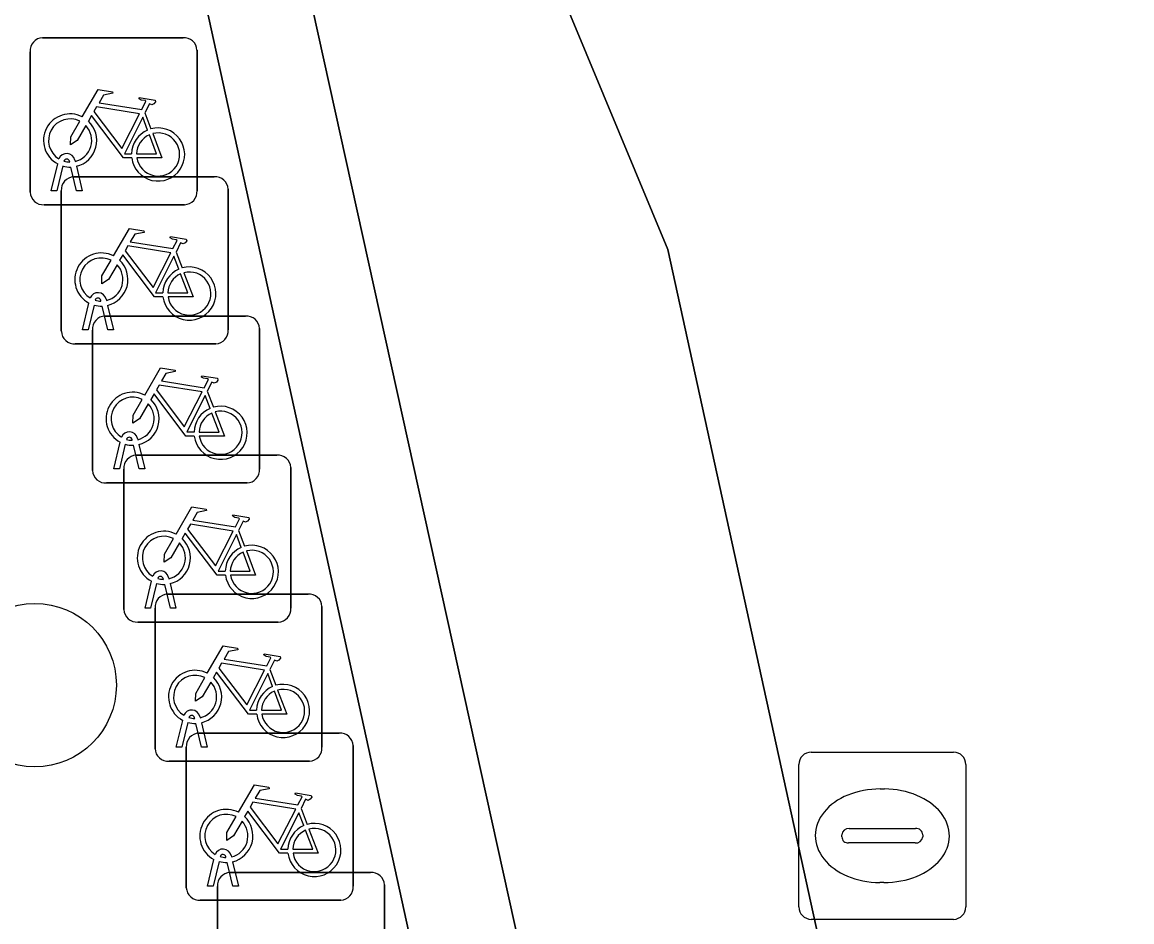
# Model space of a CAD drawing. Extents: x 161087 to 161926, y 382572 to 383873.
# Drawn here: x 161683.63 to 161690.27, y 382877.35 to 382882.73 of the extents above; entities that cross this region are included whole.
import ezdxf

# ---------------------------------------------------------------- set-up
doc = ezdxf.new("R2010")
doc.units = 0
for name, color, linetype in [('IMGEO_Boom', 7, 'Continuous'), ('IMGEO_Fietsenrek', 7, 'Continuous'), ('IMGEO_Groenvoorziening', 7, 'Continuous'), ('IMGEO_Muur', 7, 'Continuous'), ('IMGEO_Rioolput', 7, 'Continuous'), ('IMGEO_Terreindeel_halfverhard', 7, 'Continuous'), ('IMGEO_Voetpad_open', 7, 'Continuous')]:
    doc.layers.add(name, color=color, linetype=linetype)

msp = doc.modelspace()

# ---------------------------------------------------------------- linework, layer by layer
at = {"layer": 'IMGEO_Boom'}
msp.add_circle((161683.705, 382878.767), 0.4892, dxfattribs=at)
at = {"layer": 'IMGEO_Fietsenrek'}
for p, q in [((161683.7519, 382882.6405), (161684.5928, 382882.6405)), ((161684.5928, 382882.6405), (161683.7519, 382882.6405)), ((161684.6765, 382882.5661), (161684.6765, 382881.7252)), ((161684.6765, 382881.7252), (161684.6765, 382882.5661)), ((161683.6775, 382881.7159), (161683.6775, 382882.5568)), ((161683.6775, 382882.5568), (161683.6775, 382881.7159)), ((161684.3642, 382882.1902), (161684.4005, 382882.095)), ((161683.9149, 382881.8969), (161683.9139, 382881.9012)), ((161683.9456, 382881.9084), (161683.9474, 382881.9005)), ((161683.8045, 382881.7253), (161683.8428, 382881.8853)), ((161683.8732, 382881.8731), (161683.8379, 382881.7253)), ((161683.956, 382881.7253), (161683.9221, 382881.867)), ((161683.9544, 382881.8713), (161683.9894, 382881.7253)), ((161683.9389, 382881.8085), (161684.7798, 382881.8085)), ((161684.7798, 382881.8085), (161683.9389, 382881.8085)), ((161683.8379, 382881.7253), (161683.8045, 382881.7253)), ((161683.8645, 382880.8839), (161683.8645, 382881.7248)), ((161683.8645, 382881.7248), (161683.8645, 382880.8839)), ((161683.9894, 382881.7253), (161683.956, 382881.7253)), ((161684.8635, 382881.7341), (161684.8635, 382880.8932)), ((161684.8635, 382880.8932), (161684.8635, 382881.7341)), ((161684.6021, 382881.6415), (161683.7612, 382881.6415)), ((161683.7612, 382881.6415), (161684.6021, 382881.6415)), ((161684.5512, 382881.3582), (161684.5875, 382881.263)), ((161683.9915, 382880.8933), (161684.0298, 382881.0533)), ((161684.0602, 382881.0411), (161684.0249, 382880.8933)), ((161684.1019, 382881.0649), (161684.1009, 382881.0692)), ((161684.1326, 382881.0764), (161684.1344, 382881.0685)), ((161684.1414, 382881.0393), (161684.1764, 382880.8933)), ((161684.143, 382880.8933), (161684.1091, 382881.035)), ((161684.1259, 382880.9755), (161684.9668, 382880.9755)), ((161684.9668, 382880.9755), (161684.1259, 382880.9755)), ((161684.0249, 382880.8933), (161683.9915, 382880.8933)), ((161684.0515, 382880.0509), (161684.0515, 382880.8918)), ((161684.0515, 382880.8918), (161684.0515, 382880.0509)), ((161684.1764, 382880.8933), (161684.143, 382880.8933)), ((161685.0505, 382880.9011), (161685.0505, 382880.0602)), ((161685.0505, 382880.0602), (161685.0505, 382880.9011)), ((161684.7891, 382880.8095), (161683.9482, 382880.8095)), ((161683.9482, 382880.8095), (161684.7891, 382880.8095)), ((161684.7382, 382880.5252), (161684.7745, 382880.43)), ((161684.3196, 382880.2434), (161684.3214, 382880.2355)), ((161684.1785, 382880.0603), (161684.2168, 382880.2203)), ((161684.2472, 382880.2081), (161684.2119, 382880.0603)), ((161684.2889, 382880.2319), (161684.2879, 382880.2362)), ((161684.33, 382880.0603), (161684.2961, 382880.202)), ((161684.3284, 382880.2063), (161684.3634, 382880.0603)), ((161684.3129, 382880.1435), (161685.1538, 382880.1435)), ((161685.1538, 382880.1435), (161684.3129, 382880.1435)), ((161684.2119, 382880.0603), (161684.1785, 382880.0603)), ((161684.2385, 382879.2189), (161684.2385, 382880.0598)), ((161684.2385, 382880.0598), (161684.2385, 382879.2189)), ((161684.3634, 382880.0603), (161684.33, 382880.0603)), ((161685.2375, 382880.0691), (161685.2375, 382879.2282)), ((161685.2375, 382879.2282), (161685.2375, 382880.0691)), ((161684.9761, 382879.9765), (161684.1352, 382879.9765)), ((161684.1352, 382879.9765), (161684.9761, 382879.9765)), ((161684.9252, 382879.6932), (161684.9615, 382879.598)), ((161684.3655, 382879.2283), (161684.4038, 382879.3883)), ((161684.4759, 382879.3999), (161684.4749, 382879.4042)), ((161684.5066, 382879.4114), (161684.5084, 382879.4035)), ((161684.4342, 382879.3761), (161684.3989, 382879.2283)), ((161684.517, 382879.2283), (161684.4831, 382879.37)), ((161684.4999, 382879.3115), (161685.3408, 382879.3115)), ((161685.3408, 382879.3115), (161684.4999, 382879.3115)), ((161684.5154, 382879.3743), (161684.5504, 382879.2283)), ((161684.3989, 382879.2283), (161684.3655, 382879.2283)), ((161684.4255, 382878.3869), (161684.4255, 382879.2278)), ((161684.4255, 382879.2278), (161684.4255, 382878.3869)), ((161684.5504, 382879.2283), (161684.517, 382879.2283)), ((161685.4245, 382879.2371), (161685.4245, 382878.3962)), ((161685.4245, 382878.3962), (161685.4245, 382879.2371)), ((161685.1631, 382879.1445), (161684.3222, 382879.1445)), ((161684.3222, 382879.1445), (161685.1631, 382879.1445)), ((161685.1122, 382878.8612), (161685.1485, 382878.766)), ((161684.5525, 382878.3963), (161684.5908, 382878.5563)), ((161684.6212, 382878.5441), (161684.5859, 382878.3963)), ((161684.6629, 382878.5679), (161684.6619, 382878.5722)), ((161684.704, 382878.3963), (161684.6701, 382878.538)), ((161684.6936, 382878.5794), (161684.6954, 382878.5715)), ((161684.7024, 382878.5423), (161684.7374, 382878.3963)), ((161684.6869, 382878.4795), (161685.5278, 382878.4795)), ((161685.5278, 382878.4795), (161684.6869, 382878.4795)), ((161684.5859, 382878.3963), (161684.5525, 382878.3963)), ((161684.6125, 382877.5549), (161684.6125, 382878.3958)), ((161684.6125, 382878.3958), (161684.6125, 382877.5549)), ((161684.7374, 382878.3963), (161684.704, 382878.3963)), ((161685.6115, 382878.4051), (161685.6115, 382877.5642)), ((161685.6115, 382877.5642), (161685.6115, 382878.4051)), ((161685.3501, 382878.3125), (161684.5092, 382878.3125)), ((161684.5092, 382878.3125), (161685.3501, 382878.3125)), ((161685.2992, 382878.0292), (161685.3355, 382877.934)), ((161684.7395, 382877.5643), (161684.7778, 382877.7243)), ((161684.8499, 382877.7359), (161684.8489, 382877.7402)), ((161684.8806, 382877.7474), (161684.8824, 382877.7395)), ((161684.8082, 382877.7121), (161684.7729, 382877.5643)), ((161684.891, 382877.5643), (161684.8571, 382877.706)), ((161684.8894, 382877.7103), (161684.9244, 382877.5643)), ((161684.8739, 382877.6465), (161685.7148, 382877.6465)), ((161685.7148, 382877.6465), (161684.8739, 382877.6465)), ((161684.7729, 382877.5643), (161684.7395, 382877.5643)), ((161684.7995, 382876.7219), (161684.7995, 382877.5628)), ((161684.7995, 382877.5628), (161684.7995, 382876.7219)), ((161684.9244, 382877.5643), (161684.891, 382877.5643)), ((161685.7985, 382877.5721), (161685.7985, 382876.7312)), ((161685.7985, 382876.7312), (161685.7985, 382877.5721)), ((161685.5371, 382877.4805), (161684.6962, 382877.4805)), ((161684.6962, 382877.4805), (161685.5371, 382877.4805))]:
    msp.add_line(p, q, dxfattribs=at)
for points in [[(161683.9901, 382882.1672), (161684.0848, 382882.3307), (161684.171, 382882.3169), (161684.1727, 382882.3082), (161684.1166, 382882.2973), (161684.0904, 382882.252), (161684.3456, 382882.2112)], [(161684.3456, 382882.2112), (161684.3706, 382882.26), (161684.3655, 382882.264), (161684.3423, 382882.2677), (161684.3296, 382882.2752), (161684.3286, 382882.2783), (161684.3308, 382882.2829), (161684.4256, 382882.2678), (161684.4279, 382882.2575), (161684.4185, 382882.2451), (161684.4061, 382882.2387), (161684.3916, 382882.2449), (161684.3642, 382882.1902)], [(161684.2858, 382881.9225), (161684.2361, 382881.9226), (161684.0454, 382882.1743), (161684.0264, 382882.1415)], [(161684.3327, 382882.186), (161684.0759, 382882.227), (161684.0592, 382882.1982), (161684.2262, 382881.9779), (161684.3327, 382882.186)], [(161684.0108, 382882.1147), (161683.9592, 382882.0255), (161683.9193, 382881.9995), (161683.9205, 382882.047), (161683.975, 382882.1412)], [(161684.3807, 382882.088), (161684.3514, 382882.1648), (161684.242, 382881.9467), (161684.2847, 382881.9466)], [(161684.3147, 382881.9465), (161684.4346, 382881.9463), (161684.3914, 382882.0599)], [(161684.4112, 382882.0668), (161684.4662, 382881.9222), (161684.3161, 382881.9225)], [(161684.1771, 382881.3352), (161684.2718, 382881.4987), (161684.358, 382881.4849), (161684.3597, 382881.4762), (161684.3036, 382881.4653), (161684.2774, 382881.42), (161684.5326, 382881.3792)], [(161684.5326, 382881.3792), (161684.5576, 382881.428), (161684.5525, 382881.432), (161684.5293, 382881.4357), (161684.5166, 382881.4432), (161684.5156, 382881.4463), (161684.5178, 382881.4509), (161684.6126, 382881.4358), (161684.6149, 382881.4255), (161684.6055, 382881.4131), (161684.5931, 382881.4067), (161684.5786, 382881.4129), (161684.5512, 382881.3582)], [(161684.5197, 382881.354), (161684.2629, 382881.395), (161684.2462, 382881.3662), (161684.4132, 382881.1459), (161684.5197, 382881.354)], [(161684.1978, 382881.2827), (161684.1462, 382881.1935), (161684.1063, 382881.1675), (161684.1075, 382881.215), (161684.162, 382881.3092)], [(161684.4728, 382881.0905), (161684.4231, 382881.0906), (161684.2324, 382881.3423), (161684.2134, 382881.3095)], [(161684.5677, 382881.256), (161684.5384, 382881.3328), (161684.429, 382881.1147), (161684.4717, 382881.1146)], [(161684.5017, 382881.1145), (161684.6216, 382881.1143), (161684.5784, 382881.2279)], [(161684.5982, 382881.2348), (161684.6532, 382881.0902), (161684.5031, 382881.0905)], [(161684.3641, 382880.5022), (161684.4588, 382880.6657), (161684.545, 382880.6519), (161684.5467, 382880.6432), (161684.4906, 382880.6323), (161684.4644, 382880.587), (161684.7196, 382880.5462)], [(161684.7196, 382880.5462), (161684.7446, 382880.595), (161684.7395, 382880.599), (161684.7163, 382880.6027), (161684.7036, 382880.6102), (161684.7026, 382880.6133), (161684.7048, 382880.6179), (161684.7996, 382880.6028), (161684.8019, 382880.5925), (161684.7925, 382880.5801), (161684.7801, 382880.5737), (161684.7656, 382880.5799), (161684.7382, 382880.5252)], [(161684.6598, 382880.2575), (161684.6101, 382880.2576), (161684.4194, 382880.5093), (161684.4004, 382880.4765)], [(161684.7067, 382880.521), (161684.4499, 382880.562), (161684.4332, 382880.5332), (161684.6002, 382880.3129), (161684.7067, 382880.521)], [(161684.3848, 382880.4497), (161684.3332, 382880.3605), (161684.2933, 382880.3345), (161684.2945, 382880.382), (161684.349, 382880.4762)], [(161684.7547, 382880.423), (161684.7254, 382880.4998), (161684.616, 382880.2817), (161684.6587, 382880.2816)], [(161684.6887, 382880.2815), (161684.8086, 382880.2813), (161684.7654, 382880.3949)], [(161684.7852, 382880.4018), (161684.8402, 382880.2572), (161684.6901, 382880.2575)], [(161684.5511, 382879.6702), (161684.6458, 382879.8337), (161684.732, 382879.8199), (161684.7337, 382879.8112), (161684.6776, 382879.8003), (161684.6514, 382879.755), (161684.9066, 382879.7142)], [(161684.9066, 382879.7142), (161684.9316, 382879.763), (161684.9265, 382879.767), (161684.9033, 382879.7707), (161684.8906, 382879.7782), (161684.8896, 382879.7813), (161684.8918, 382879.7859), (161684.9866, 382879.7708), (161684.9889, 382879.7605), (161684.9795, 382879.7481), (161684.9671, 382879.7417), (161684.9526, 382879.7479), (161684.9252, 382879.6932)], [(161684.8937, 382879.689), (161684.6369, 382879.73), (161684.6202, 382879.7012), (161684.7872, 382879.4809), (161684.8937, 382879.689)], [(161684.5718, 382879.6177), (161684.5202, 382879.5285), (161684.4803, 382879.5025), (161684.4815, 382879.55), (161684.536, 382879.6442)], [(161684.8468, 382879.4255), (161684.7971, 382879.4256), (161684.6064, 382879.6773), (161684.5874, 382879.6445)], [(161684.9417, 382879.591), (161684.9124, 382879.6678), (161684.803, 382879.4497), (161684.8457, 382879.4496)], [(161684.8757, 382879.4495), (161684.9956, 382879.4493), (161684.9524, 382879.5629)], [(161684.9722, 382879.5698), (161685.0272, 382879.4252), (161684.8771, 382879.4255)], [(161684.7381, 382878.8382), (161684.8328, 382879.0017), (161684.919, 382878.9879), (161684.9207, 382878.9792), (161684.8646, 382878.9683), (161684.8384, 382878.923), (161685.0936, 382878.8822)], [(161685.0936, 382878.8822), (161685.1186, 382878.931), (161685.1135, 382878.935), (161685.0903, 382878.9387), (161685.0776, 382878.9462), (161685.0766, 382878.9493), (161685.0788, 382878.9539), (161685.1736, 382878.9388), (161685.1759, 382878.9285), (161685.1665, 382878.9161), (161685.1541, 382878.9097), (161685.1396, 382878.9159), (161685.1122, 382878.8612)], [(161685.0338, 382878.5935), (161684.9841, 382878.5936), (161684.7934, 382878.8453), (161684.7744, 382878.8125)], [(161685.0807, 382878.857), (161684.8239, 382878.898), (161684.8072, 382878.8692), (161684.9742, 382878.6489), (161685.0807, 382878.857)], [(161684.7588, 382878.7857), (161684.7072, 382878.6965), (161684.6673, 382878.6705), (161684.6685, 382878.718), (161684.723, 382878.8122)], [(161685.1287, 382878.759), (161685.0994, 382878.8358), (161684.99, 382878.6177), (161685.0327, 382878.6176)], [(161685.0627, 382878.6175), (161685.1826, 382878.6173), (161685.1394, 382878.7309)], [(161685.1592, 382878.7378), (161685.2142, 382878.5932), (161685.0641, 382878.5935)], [(161684.9251, 382878.0062), (161685.0198, 382878.1697), (161685.106, 382878.1559), (161685.1077, 382878.1472), (161685.0516, 382878.1363), (161685.0254, 382878.091), (161685.2806, 382878.0502)], [(161685.2806, 382878.0502), (161685.3056, 382878.099), (161685.3005, 382878.103), (161685.2773, 382878.1067), (161685.2646, 382878.1142), (161685.2636, 382878.1173), (161685.2658, 382878.1219), (161685.3606, 382878.1068), (161685.3629, 382878.0965), (161685.3535, 382878.0841), (161685.3411, 382878.0777), (161685.3266, 382878.0839), (161685.2992, 382878.0292)], [(161685.2677, 382878.025), (161685.0109, 382878.066), (161684.9942, 382878.0372), (161685.1612, 382877.8169), (161685.2677, 382878.025)], [(161685.2208, 382877.7615), (161685.1711, 382877.7616), (161684.9804, 382878.0133), (161684.9614, 382877.9805)], [(161685.3157, 382877.927), (161685.2864, 382878.0038), (161685.177, 382877.7857), (161685.2197, 382877.7856)], [(161684.9458, 382877.9537), (161684.8942, 382877.8645), (161684.8543, 382877.8385), (161684.8555, 382877.886), (161684.91, 382877.9802)], [(161685.2497, 382877.7855), (161685.3696, 382877.7853), (161685.3264, 382877.8989)], [(161685.3462, 382877.9058), (161685.4012, 382877.7612), (161685.2511, 382877.7615)]]:
    msp.add_lwpolyline(points, dxfattribs=at)
for centre, radius, start, end in [((161683.7552, 382882.5626), 0.0779, 92.4484, 184.28452), ((161683.7552, 382882.5626), 0.0779, 92.4484, 184.28452), ((161684.5986, 382882.5628), 0.0779, 2.4484, 94.28452), ((161684.5986, 382882.5628), 0.0779, 2.4484, 94.28452), ((161683.9171, 382882.0259), 0.159, 62.67661, 242.13685), ((161683.9171, 382882.0259), 0.129, 63.31916, 238.90302), ((161683.9171, 382882.0259), 0.129, 283.60429, 43.43025), ((161683.9171, 382882.0259), 0.159, 283.5766, 46.60424), ((161684.4437, 382881.9419), 0.159, 187.0065, 105.77075), ((161684.4437, 382881.9419), 0.159, 113.3408, 178.32165), ((161684.4437, 382881.9419), 0.129, 113.92302, 177.95563), ((161684.4437, 382881.9419), 0.129, 188.67146, 104.58832), ((161683.8969, 382881.8973), 0.0499, 12.8025, 158.69338), ((161683.8969, 382881.8973), 0.0174, 12.8025, 163.45023), ((161683.9171, 382882.0259), 0.129, 253.41502, 269.02044), ((161683.9171, 382882.0259), 0.159, 253.99666, 271.78671), ((161683.9422, 382881.7306), 0.0779, 92.4484, 184.28452), ((161683.9422, 382881.7306), 0.0779, 92.4484, 184.28452), ((161684.7856, 382881.7308), 0.0779, 2.4484, 94.28452), ((161684.7856, 382881.7308), 0.0779, 2.4484, 94.28452), ((161683.7554, 382881.7192), 0.0779, 182.4484, 274.28452), ((161683.7554, 382881.7192), 0.0779, 182.4484, 274.28452), ((161684.5988, 382881.7194), 0.0779, 272.4484, 4.28452), ((161684.5988, 382881.7194), 0.0779, 272.4484, 4.28452), ((161684.1041, 382881.1939), 0.159, 62.67661, 242.13685), ((161684.1041, 382881.1939), 0.129, 63.31916, 238.90302), ((161684.1041, 382881.1939), 0.159, 283.5766, 46.60424), ((161684.1041, 382881.1939), 0.129, 283.60429, 43.43025), ((161684.6307, 382881.1099), 0.159, 113.3408, 178.32165), ((161684.6307, 382881.1099), 0.159, 187.0065, 105.77075), ((161684.6307, 382881.1099), 0.129, 188.67146, 104.58832), ((161684.6307, 382881.1099), 0.129, 113.92302, 177.95563), ((161684.0839, 382881.0653), 0.0499, 12.8025, 158.69338), ((161684.1041, 382881.1939), 0.159, 253.99666, 271.78671), ((161684.0839, 382881.0653), 0.0174, 12.8025, 163.45023), ((161684.1041, 382881.1939), 0.129, 253.41502, 269.02044), ((161684.1292, 382880.8976), 0.0779, 92.4484, 184.28452), ((161684.1292, 382880.8976), 0.0779, 92.4484, 184.28452), ((161684.9726, 382880.8978), 0.0779, 2.4484, 94.28452), ((161684.9726, 382880.8978), 0.0779, 2.4484, 94.28452), ((161683.9424, 382880.8872), 0.0779, 182.4484, 274.28452), ((161683.9424, 382880.8872), 0.0779, 182.4484, 274.28452), ((161684.7858, 382880.8874), 0.0779, 272.4484, 4.28452), ((161684.7858, 382880.8874), 0.0779, 272.4484, 4.28452), ((161684.2911, 382880.3609), 0.159, 62.67661, 242.13685), ((161684.2911, 382880.3609), 0.129, 63.31916, 238.90302), ((161684.2911, 382880.3609), 0.129, 283.60429, 43.43025), ((161684.2911, 382880.3609), 0.159, 283.5766, 46.60424), ((161684.8177, 382880.2769), 0.159, 113.3408, 178.32165), ((161684.8177, 382880.2769), 0.159, 187.0065, 105.77075), ((161684.8177, 382880.2769), 0.129, 113.92302, 177.95563), ((161684.8177, 382880.2769), 0.129, 188.67146, 104.58832), ((161684.2709, 382880.2323), 0.0499, 12.8025, 158.69338), ((161684.2709, 382880.2323), 0.0174, 12.8025, 163.45023), ((161684.2911, 382880.3609), 0.159, 253.99666, 271.78671), ((161684.2911, 382880.3609), 0.129, 253.41502, 269.02044), ((161684.3162, 382880.0656), 0.0779, 92.4484, 184.28452), ((161684.3162, 382880.0656), 0.0779, 92.4484, 184.28452), ((161685.1596, 382880.0658), 0.0779, 2.4484, 94.28452), ((161685.1596, 382880.0658), 0.0779, 2.4484, 94.28452), ((161684.1294, 382880.0542), 0.0779, 182.4484, 274.28452), ((161684.1294, 382880.0542), 0.0779, 182.4484, 274.28452), ((161684.9728, 382880.0544), 0.0779, 272.4484, 4.28452), ((161684.9728, 382880.0544), 0.0779, 272.4484, 4.28452), ((161684.4781, 382879.5289), 0.159, 62.67661, 242.13685), ((161684.4781, 382879.5289), 0.129, 63.31916, 238.90302), ((161684.4781, 382879.5289), 0.159, 283.5766, 46.60424), ((161684.4781, 382879.5289), 0.129, 283.60429, 43.43025), ((161685.0047, 382879.4449), 0.159, 113.3408, 178.32165), ((161685.0047, 382879.4449), 0.159, 187.0065, 105.77075), ((161685.0047, 382879.4449), 0.129, 113.92302, 177.95563), ((161685.0047, 382879.4449), 0.129, 188.67146, 104.58832), ((161684.4579, 382879.4003), 0.0499, 12.8025, 158.69338), ((161684.4579, 382879.4003), 0.0174, 12.8025, 163.45023), ((161684.4781, 382879.5289), 0.129, 253.41502, 269.02044), ((161684.5032, 382879.2336), 0.0779, 92.4484, 184.28452), ((161684.5032, 382879.2336), 0.0779, 92.4484, 184.28452), ((161684.4781, 382879.5289), 0.159, 253.99666, 271.78671), ((161685.3466, 382879.2338), 0.0779, 2.4484, 94.28452), ((161685.3466, 382879.2338), 0.0779, 2.4484, 94.28452), ((161684.3164, 382879.2222), 0.0779, 182.4484, 274.28452), ((161684.3164, 382879.2222), 0.0779, 182.4484, 274.28452), ((161685.1598, 382879.2224), 0.0779, 272.4484, 4.28452), ((161685.1598, 382879.2224), 0.0779, 272.4484, 4.28452), ((161684.6651, 382878.6969), 0.159, 62.67661, 242.13685), ((161684.6651, 382878.6969), 0.129, 63.31916, 238.90302), ((161684.6651, 382878.6969), 0.129, 283.60429, 43.43025), ((161684.6651, 382878.6969), 0.159, 283.5766, 46.60424), ((161685.1917, 382878.6129), 0.159, 113.3408, 178.32165), ((161685.1917, 382878.6129), 0.159, 187.0065, 105.77075), ((161685.1917, 382878.6129), 0.129, 113.92302, 177.95563), ((161685.1917, 382878.6129), 0.129, 188.67146, 104.58832), ((161684.6449, 382878.5683), 0.0499, 12.8025, 158.69338), ((161684.6449, 382878.5683), 0.0174, 12.8025, 163.45023), ((161684.6651, 382878.6969), 0.159, 253.99666, 271.78671), ((161684.6651, 382878.6969), 0.129, 253.41502, 269.02044), ((161684.6902, 382878.4016), 0.0779, 92.4484, 184.28452), ((161684.6902, 382878.4016), 0.0779, 92.4484, 184.28452), ((161685.5336, 382878.4018), 0.0779, 2.4484, 94.28452), ((161685.5336, 382878.4018), 0.0779, 2.4484, 94.28452), ((161684.5034, 382878.3902), 0.0779, 182.4484, 274.28452), ((161684.5034, 382878.3902), 0.0779, 182.4484, 274.28452), ((161685.3468, 382878.3904), 0.0779, 272.4484, 4.28452), ((161685.3468, 382878.3904), 0.0779, 272.4484, 4.28452), ((161684.8521, 382877.8649), 0.159, 62.67661, 242.13685), ((161684.8521, 382877.8649), 0.129, 63.31916, 238.90302), ((161684.8521, 382877.8649), 0.129, 283.60429, 43.43025), ((161684.8521, 382877.8649), 0.159, 283.5766, 46.60424), ((161685.3787, 382877.7809), 0.159, 113.3408, 178.32165), ((161685.3787, 382877.7809), 0.159, 187.0065, 105.77075), ((161685.3787, 382877.7809), 0.129, 113.92302, 177.95563), ((161685.3787, 382877.7809), 0.129, 188.67146, 104.58832), ((161684.8319, 382877.7363), 0.0499, 12.8025, 158.69338), ((161684.8319, 382877.7363), 0.0174, 12.8025, 163.45023), ((161684.8521, 382877.8649), 0.129, 253.41502, 269.02044), ((161684.8521, 382877.8649), 0.159, 253.99666, 271.78671), ((161684.8772, 382877.5686), 0.0779, 92.4484, 184.28452), ((161684.8772, 382877.5686), 0.0779, 92.4484, 184.28452), ((161685.7206, 382877.5688), 0.0779, 2.4484, 94.28452), ((161685.7206, 382877.5688), 0.0779, 2.4484, 94.28452), ((161684.6904, 382877.5582), 0.0779, 182.4484, 274.28452), ((161684.6904, 382877.5582), 0.0779, 182.4484, 274.28452), ((161685.5338, 382877.5584), 0.0779, 272.4484, 4.28452), ((161685.5338, 382877.5584), 0.0779, 272.4484, 4.28452)]:
    msp.add_arc(centre, radius, start, end, dxfattribs=at)
at = {"layer": 'IMGEO_Groenvoorziening'}
for points in [[(161684.897, 382884.949), (161688.728, 382867.603), (161689.676, 382867.832)], [(161690.271, 382868.694), (161687.494, 382881.374), (161686.132, 382884.65)]]:
    msp.add_lwpolyline(points, dxfattribs=at)
at = {"layer": 'IMGEO_Muur'}
msp.add_lwpolyline([(161684.897, 382884.949), (161684.559, 382886.48), (161683.961, 382886.351), (161688.305, 382866.503), (161688.937, 382866.657), (161688.728, 382867.603)], close=True, dxfattribs=at)
at = {"layer": 'IMGEO_Rioolput'}
for p, q in [((161688.3519, 382878.3665), (161689.2041, 382878.3665)), ((161688.2775, 382877.4399), (161688.2775, 382878.2921)), ((161689.2785, 382878.2921), (161689.2785, 382877.4399)), ((161688.7655, 382878.1457), (161688.7905, 382878.1457)), ((161688.5359, 382877.8599), (161688.5359, 382877.8721)), ((161688.579, 382877.9093), (161688.9769, 382877.9093)), ((161689.02, 382877.8721), (161689.02, 382877.8599)), ((161688.9735, 382877.8227), (161688.5756, 382877.8227)), ((161688.7875, 382877.5863), (161688.7626, 382877.5863)), ((161689.2041, 382877.3655), (161688.3519, 382877.3655))]:
    msp.add_line(p, q, dxfattribs=at)
for points in [[(161688.3519, 382878.3665), (161689.2041, 382878.3665)], [(161688.2775, 382877.4399), (161688.2775, 382878.2921)], [(161689.2785, 382878.2921), (161689.2785, 382877.4399)], [(161689.2041, 382877.3655), (161688.3519, 382877.3655)]]:
    msp.add_lwpolyline(points, dxfattribs=at)
for centre, radius, start, end in [((161688.354, 382878.29), 0.0765, 91.55205, 178.44795), ((161688.354, 382878.29), 0.0765, 91.55205, 178.44795), ((161689.202, 382878.29), 0.0765, 1.55205, 88.44795), ((161689.202, 382878.29), 0.0765, 1.55205, 88.44795), ((161688.5761, 382877.8691), 0.0403, 85.87752, 175.75265), ((161688.5726, 382877.8592), 0.0366, 178.93798, 274.71019), ((161688.9774, 382877.8655), 0.043, 264.86636, 352.45326), ((161688.9814, 382877.8709), 0.0386, 1.73085, 96.63898), ((161688.354, 382877.442), 0.0765, 181.55205, 268.44795), ((161688.354, 382877.442), 0.0765, 181.55205, 268.44795), ((161689.202, 382877.442), 0.0765, 271.55205, 358.44795), ((161689.202, 382877.442), 0.0765, 271.55205, 358.44795)]:
    msp.add_arc(centre, radius, start, end, dxfattribs=at)
for centre, major_axis, ratio, start_param, end_param in [((161688.764, 382877.866), (-0.3872, 0.002), 0.722429, 4.712389, 7.853982), ((161688.789, 382877.866), (-0.3901, 0.002), 0.717154, 1.570796, 4.712389)]:
    msp.add_ellipse(centre, major_axis=major_axis, ratio=ratio, start_param=start_param, end_param=end_param, dxfattribs=at)
at = {"layer": 'IMGEO_Terreindeel_halfverhard'}
msp.add_lwpolyline([(161685.885, 382865.984), (161688.305, 382866.503), (161683.961, 382886.351)], dxfattribs=at)
at = {"layer": 'IMGEO_Voetpad_open'}
msp.add_lwpolyline([(161686.132, 382884.65), (161687.494, 382881.374), (161690.271, 382868.694)], dxfattribs=at)

doc.saveas('drawing.dxf')
